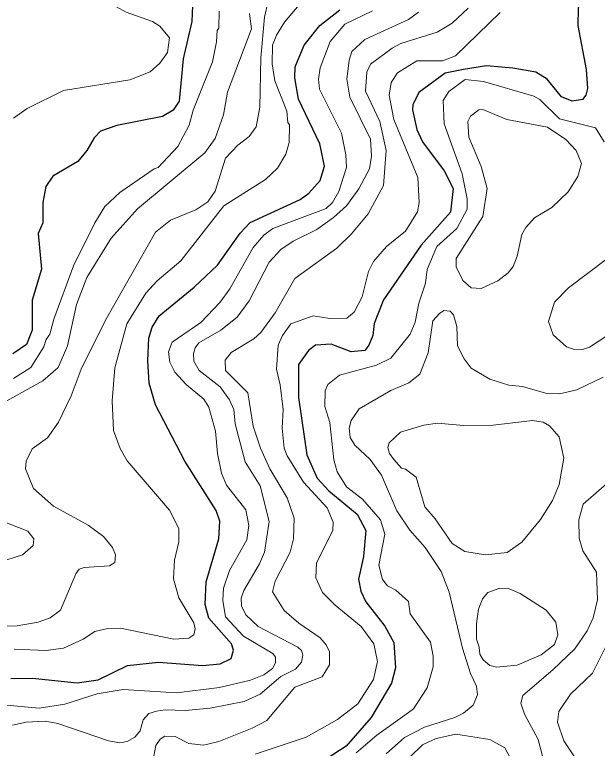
# Model space of a CAD drawing. Extents: x 673.6 to 698.9, y 7012 to 7040.1.
# Drawn here: x 674.944 to 675.974, y 7032.823 to 7034.12 of the extents above; entities that cross this region are included whole.
import ezdxf

# ---------------------------------------------------------------- set-up
doc = ezdxf.new("R2010")
doc.units = 0
doc.header["$LTSCALE"] = 0.032
doc.layers.add('1', color=7, linetype='Continuous', lineweight=25)
doc.layers.add('2', color=7, linetype='Continuous', lineweight=13)

msp = doc.modelspace()

# ---------------------------------------------------------------- linework, layer by layer
at = {"layer": '1'}
for points in [[(675.9514, 7034.1984), (675.9466, 7034.1548), (675.9408, 7034.1314), (675.9402, 7034.1008), (675.9547, 7034.023), (675.9571, 7033.9896)], [(675.2595, 7034.1508), (675.2578, 7034.108), (675.2421, 7034.0418), (675.235, 7033.967), (675.2245, 7033.9513), (675.2054, 7033.9403), (675.1251, 7033.9244), (675.0958, 7033.9139), (675.0847, 7033.9025), (675.0719, 7033.8797), (675.0563, 7033.8602), (675.0121, 7033.8345), (674.9992, 7033.8165), (674.9941, 7033.7879), (674.9941, 7033.7519), (674.9859, 7033.7333), (674.9915, 7033.6701), (674.9755, 7033.6154), (674.9751, 7033.5623), (674.9655, 7033.5369), (674.941, 7033.5203)], [(675.2765, 7032.9695), (675.3078, 7032.9724), (675.327, 7032.9817), (675.3314, 7032.9964), (675.3277, 7033.0074), (675.2877, 7033.053), (675.2809, 7033.0771), (675.2828, 7033.1173), (675.3055, 7033.1931), (675.3071, 7033.2246), (675.3004, 7033.2434), (675.2449, 7033.3307), (675.1936, 7033.4301), (675.1824, 7033.4687), (675.1798, 7033.5081), (675.1815, 7033.548), (675.1873, 7033.5677), (675.1996, 7033.5874), (675.2618, 7033.6381), (675.3032, 7033.6772), (675.3428, 7033.734), (675.3607, 7033.7526), (675.449, 7033.7935), (675.4646, 7033.8042), (675.4845, 7033.8267), (675.4919, 7033.852), (675.4837, 7033.8919), (675.446, 7033.9708), (675.4396, 7034.0082), (675.4404, 7034.0279), (675.4562, 7034.0661), (675.484, 7034.1012), (675.5189, 7034.1288)], [(675.9571, 7033.9896), (675.9541, 7033.9777), (675.9482, 7033.97), (675.9302, 7033.9673), (675.9109, 7033.9748), (675.886, 7034.0062), (675.8659, 7034.0187), (675.8248, 7034.0254), (675.7785, 7034.0296), (675.7378, 7034.0229), (675.7053, 7034.0165), (675.6587, 7033.9825), (675.6484, 7033.9609), (675.6474, 7033.9519), (675.6554, 7033.917), (675.6651, 7033.8954), (675.7038, 7033.8442), (675.7194, 7033.8125), (675.7147, 7033.7707), (675.6629, 7033.7127), (675.5963, 7033.6159), (675.5797, 7033.5742), (675.5773, 7033.5526), (675.5706, 7033.5357), (675.5635, 7033.5262), (675.5393, 7033.5242), (675.504, 7033.5373), (675.476, 7033.5358), (675.4638, 7033.5261), (675.4462, 7033.5014), (675.446, 7033.4432), (675.4607, 7033.3418), (675.4792, 7033.3004), (675.4997, 7033.2783), (675.55, 7033.237), (675.565, 7033.2081), (675.5612, 7033.1622), (675.5522, 7033.122), (675.5563, 7033.1007), (675.5651, 7033.0816), (675.5987, 7033.0389), (675.6144, 7033.0097), (675.6178, 7032.9649), (675.6104, 7032.9383), (675.5748, 7032.8771), (675.5303, 7032.8267), (675.4478, 7032.773)], [(674.9761, 7032.9472), (675.0551, 7032.9384), (675.0919, 7032.9441), (675.1437, 7032.9695), (675.1987, 7032.9752), (675.2765, 7032.9695)], [(674.9373, 7032.9466), (674.9761, 7032.9472)]]:
    msp.add_lwpolyline(points, dxfattribs=at)
at = {"layer": '2'}
for points in [[(674.9436, 7032.9982), (674.9994, 7032.9958), (675.0304, 7032.9997), (675.0655, 7033.0157), (675.086, 7033.0293), (675.1091, 7033.0345), (675.1313, 7033.0352), (675.2259, 7033.0156), (675.252, 7033.0177), (675.2611, 7033.0235), (675.2633, 7033.0344), (675.261, 7033.045), (675.2343, 7033.0892), (675.2251, 7033.1224), (675.2267, 7033.1556), (675.2348, 7033.1881), (675.2345, 7033.2118), (675.2182, 7033.2442), (675.1434, 7033.3313), (675.1311, 7033.3529), (675.1192, 7033.3846), (675.1165, 7033.4371), (675.1215, 7033.4958), (675.1426, 7033.5736), (675.176, 7033.6279), (675.196, 7033.6496), (675.2379, 7033.685), (675.3143, 7033.7819), (675.388, 7033.8285), (675.409, 7033.8488), (675.4238, 7033.8736), (675.4297, 7033.8938), (675.4304, 7033.9256), (675.4272, 7033.9297), (675.4254, 7033.9493), (675.4042, 7034.0032), (675.3993, 7034.0329), (675.4001, 7034.0661), (675.407, 7034.0841), (675.4214, 7034.1068), (675.4731, 7034.1687)], [(675.3926, 7034.1442), (675.3858, 7034.1156), (675.3796, 7034.0438), (675.3778, 7033.9565), (675.3713, 7033.9215), (675.3589, 7033.9045), (675.339, 7033.8896), (675.3173, 7033.8663), (675.2989, 7033.8078), (675.2861, 7033.7891), (675.2648, 7033.775), (675.22, 7033.7569), (675.1933, 7033.7355), (675.1051, 7033.58), (675.062, 7033.4932), (675.0442, 7033.4461), (675.0218, 7033.3995), (675.0026, 7033.3716)], [(675.577, 7034.1267), (675.5281, 7034.1035), (675.502, 7034.0724), (675.4847, 7034.0263), (675.4814, 7034.0062), (675.4831, 7033.9885), (675.5223, 7033.9103), (675.5297, 7033.8725), (675.5307, 7033.8501), (675.5175, 7033.8077), (675.506, 7033.788), (675.4952, 7033.7774), (675.4009, 7033.7418), (675.385, 7033.7302), (675.3661, 7033.7087), (675.3245, 7033.6353), (675.3078, 7033.6119), (675.2732, 7033.5756), (675.2225, 7033.5412), (675.2161, 7033.524), (675.2185, 7033.5054), (675.2275, 7033.4881), (675.2478, 7033.4661), (675.279, 7033.4403), (675.2874, 7033.426), (675.2996, 7033.3839), (675.303, 7033.3442), (675.31, 7033.3091), (675.3189, 7033.2882), (675.3532, 7033.2444), (675.3582, 7033.2168), (675.3548, 7033.1914), (675.3244, 7033.1372), (675.3138, 7033.1059), (675.3123, 7033.0842), (675.317, 7033.0555), (675.3489, 7033.0213), (675.4009, 7032.9907), (675.4053, 7032.9839), (675.4052, 7032.9742), (675.4001, 7032.9642), (675.3847, 7032.9526), (675.3611, 7032.9431), (675.3062, 7032.9302), (675.2305, 7032.9211), (675.1359, 7032.9267), (675.0899, 7032.9193), (675.0332, 7032.9011), (674.9879, 7032.8939), (674.9301, 7032.8989)], [(675.3056, 7034.1265), (675.3055, 7034.0965), (675.3023, 7034.0922), (675.3014, 7034.072), (675.2942, 7034.0368), (675.2598, 7033.9514), (675.2531, 7033.9247), (675.2326, 7033.8872), (675.1983, 7033.8496), (675.1912, 7033.8475), (675.1303, 7033.8058), (675.1038, 7033.7808), (675.0863, 7033.7521), (675.0483, 7033.6762), (675.0133, 7033.5816), (675.0067, 7033.5553), (674.9999, 7033.5455), (674.9961, 7033.5326), (674.973, 7033.4965), (674.9424, 7033.4767)], [(675.2148, 7034.0533), (675.2178, 7034.0789), (675.2008, 7034.0998), (675.1879, 7034.108), (675.1415, 7034.1247), (675.1241, 7034.1341)], [(675.7463, 7034.1317), (675.7177, 7034.1049), (675.691, 7034.0892), (675.6273, 7034.0689), (675.6115, 7034.0608), (675.5733, 7034.0323), (675.567, 7034.0184), (675.5644, 7033.9848), (675.5897, 7033.9312), (675.6013, 7033.88), (675.5965, 7033.8183), (675.5691, 7033.7679), (675.54, 7033.7324), (675.5139, 7033.7072), (675.4398, 7033.6534), (675.4051, 7033.5928), (675.3798, 7033.5582), (675.3673, 7033.5467), (675.3273, 7033.5227), (675.3163, 7033.5092), (675.317, 7033.4907), (675.3564, 7033.4517), (675.3659, 7033.3923), (675.3788, 7033.3538), (675.3956, 7033.317), (675.4261, 7033.2656), (675.4385, 7033.2296), (675.437, 7033.1931), (675.4316, 7033.1696), (675.4046, 7033.1183), (675.4002, 7033.0996), (675.4208, 7033.0663), (675.4469, 7033.044), (675.4847, 7033.018), (675.4953, 7033.0057), (675.501, 7032.9932), (675.5011, 7032.9707), (675.4878, 7032.9491), (675.4394, 7032.9307), (675.3904, 7032.872), (675.3645, 7032.8585), (675.305, 7032.8347), (675.2781, 7032.8283), (675.2525, 7032.8315), (675.2282, 7032.8437), (675.2097, 7032.8446), (675.2018, 7032.8391), (675.1937, 7032.8277), (675.1901, 7032.8091)], [(675.1953, 7032.8888), (675.2106, 7032.8907), (675.246, 7032.8899), (675.2899, 7032.894), (675.3502, 7032.9055), (675.3786, 7032.9189), (675.4151, 7032.9499), (675.4409, 7032.963), (675.4514, 7032.9752), (675.4536, 7032.9876), (675.4514, 7032.9957), (675.4448, 7033.0015), (675.3748, 7033.0383), (675.3533, 7033.0587), (675.3451, 7033.0746), (675.3445, 7033.0886), (675.3492, 7033.1019), (675.3774, 7033.1493), (675.3859, 7033.1697), (675.3942, 7033.2239), (675.3784, 7033.2872), (675.3516, 7033.3295), (675.3342, 7033.3968), (675.3316, 7033.4222), (675.3239, 7033.4389), (675.3074, 7033.4623), (675.2704, 7033.4912), (675.2611, 7033.5072), (675.2604, 7033.5205), (675.2633, 7033.5313), (675.2698, 7033.5399), (675.3086, 7033.5621), (675.3376, 7033.5851), (675.3591, 7033.6142), (675.3942, 7033.6825), (675.4146, 7033.7047), (675.4364, 7033.7194), (675.4784, 7033.7405), (675.5081, 7033.7612), (675.5312, 7033.7819), (675.5526, 7033.8124), (675.5717, 7033.8478), (675.5751, 7033.8699), (675.5733, 7033.9001), (675.5371, 7033.9744), (675.5316, 7034.0062), (675.5357, 7034.0398), (675.5405, 7034.0547), (675.5631, 7034.0763), (675.6405, 7034.1116), (675.6582, 7034.1245)], [(675.4888, 7033.0984), (675.4768, 7033.1245), (675.478, 7033.1508), (675.5068, 7033.2079), (675.5077, 7033.2228), (675.4969, 7033.2481), (675.4549, 7033.2935), (675.4259, 7033.3403), (675.4208, 7033.3536), (675.4173, 7033.3891), (675.4189, 7033.4221), (675.414, 7033.4655), (675.4075, 7033.4935), (675.4102, 7033.536), (675.418, 7033.5531), (675.4326, 7033.5736), (675.4718, 7033.5875), (675.5016, 7033.5826), (675.5318, 7033.5834), (675.5444, 7033.594), (675.5589, 7033.621), (675.57, 7033.6657), (675.579, 7033.6839), (675.6016, 7033.7102), (675.6354, 7033.7374), (675.6564, 7033.7715), (675.6597, 7033.7877), (675.6571, 7033.8323), (675.6145, 7033.9345), (675.6064, 7033.9775), (675.6102, 7034.0002), (675.6214, 7034.0175), (675.6553, 7034.0384), (675.7007, 7034.0387), (675.7235, 7034.0474), (675.8025, 7034.1238)], [(674.8433, 7033.4339), (674.8622, 7033.438), (674.8694, 7033.4345), (674.899, 7033.4329), (674.9303, 7033.4372), (674.9939, 7033.4726), (675.0211, 7033.4963), (675.0375, 7033.5345), (675.0538, 7033.6077), (675.0717, 7033.6554), (675.1149, 7033.7248), (675.1615, 7033.7769), (675.2806, 7033.8756), (675.2987, 7033.9013), (675.3137, 7033.9428), (675.3204, 7033.9829), (675.3628, 7034.095), (675.3597, 7034.1221)], [(674.942, 7033.937), (674.9664, 7033.9544), (675.0308, 7033.9859), (675.1478, 7034.0046), (675.1836, 7034.0188), (675.2009, 7034.0345), (675.2148, 7034.0533)], [(675.9863, 7033.8952), (675.971, 7033.9201), (675.9078, 7033.9362), (675.8728, 7033.9701), (675.8622, 7033.9763), (675.7732, 7034.0018), (675.7409, 7034.0057), (675.7121, 7033.984), (675.7017, 7033.9684), (675.7034, 7033.9269), (675.7354, 7033.8386), (675.7443, 7033.7945), (675.7443, 7033.7763), (675.726, 7033.7422), (675.6908, 7033.7102), (675.6738, 7033.6693), (675.6704, 7033.6454), (675.6589, 7033.6101), (675.6524, 7033.5763), (675.6435, 7033.555), (675.6094, 7033.5126), (675.5842, 7033.5001), (675.5185, 7033.4828), (675.4977, 7033.4662), (675.493, 7033.455), (675.4924, 7033.427), (675.5018, 7033.3992), (675.5086, 7033.3332), (675.5143, 7033.3117), (675.5308, 7033.2851), (675.5594, 7033.2636), (675.5909, 7033.227), (675.599, 7033.2017), (675.5883, 7033.147), (675.5949, 7033.1212), (675.6034, 7033.1101), (675.6181, 7033.1024), (675.6403, 7033.0826), (675.6436, 7033.0609), (675.6793, 7033.0108), (675.6843, 7032.9859), (675.6843, 7032.9671), (675.6736, 7032.9297), (675.6494, 7032.8927), (675.6343, 7032.8816), (675.5847, 7032.8459), (675.5478, 7032.8147)], [(675.9911, 7033.5521), (675.9603, 7033.5319), (675.9482, 7033.5283), (675.9324, 7033.5284), (675.9201, 7033.5326), (675.8962, 7033.5541), (675.8882, 7033.5776), (675.8987, 7033.6118), (675.9232, 7033.6373), (675.9908, 7033.6877)], [(675.6013, 7032.8133), (675.6334, 7032.842), (675.6687, 7032.8602), (675.7224, 7032.8772), (675.7378, 7032.8849), (675.7547, 7032.8993), (675.7624, 7032.9173), (675.7606, 7032.9329), (675.7499, 7032.9554), (675.7359, 7032.9998), (675.7125, 7033.0987), (675.6982, 7033.1358), (675.6703, 7033.178), (675.6432, 7033.2087), (675.6199, 7033.2425), (675.5931, 7033.3056), (675.5726, 7033.3334), (675.5457, 7033.3587), (675.5373, 7033.3725), (675.5358, 7033.3889), (675.5395, 7033.4026), (675.5533, 7033.4232), (675.6093, 7033.4553), (675.6411, 7033.4693), (675.6604, 7033.4847), (675.6754, 7033.5221), (675.6836, 7033.5789), (675.6954, 7033.5919), (675.7031, 7033.5972), (675.7144, 7033.5956), (675.7203, 7033.5892), (675.7258, 7033.5686), (675.7272, 7033.5345), (675.7388, 7033.5115), (675.7513, 7033.4952), (675.7842, 7033.4754), (675.818, 7033.4647), (675.8421, 7033.4624), (675.8854, 7033.4503), (675.9078, 7033.4495), (675.938, 7033.4566), (675.9846, 7033.4792)], [(675.0026, 7033.3716), (674.9755, 7033.3523), (674.9644, 7033.3304), (674.9636, 7033.3169), (674.9777, 7033.2825), (675.0132, 7033.251)], [(675.9956, 7033.2947), (675.9494, 7033.2547), (675.9416, 7033.2267), (675.9423, 7033.1946), (675.9486, 7033.1718), (675.9728, 7033.1343), (675.9745, 7033.0853), (675.967, 7033.0537), (675.9565, 7033.0306), (675.9345, 7032.9985), (675.896, 7032.9617), (675.8425, 7032.9164), (675.8389, 7032.9029), (675.8459, 7032.883), (675.8701, 7032.8387), (675.8774, 7032.8088)], [(675.0132, 7033.251), (675.0745, 7033.2172), (675.1015, 7033.1974), (675.1174, 7033.1779), (675.1228, 7033.1647), (675.1213, 7033.1513), (675.112, 7033.1455), (675.067, 7033.1428), (675.0584, 7033.1398), (675.0526, 7033.1313), (675.0251, 7033.0671), (675.0069, 7033.0533), (674.9856, 7033.0457), (674.9487, 7033.0396), (674.9311, 7033.0388)], [(674.9006, 7033.1467), (674.9581, 7033.1647), (674.9772, 7033.1814), (674.9784, 7033.1935), (674.9679, 7033.2067), (674.9209, 7033.225)], [(675.579, 7032.9445), (675.5858, 7032.9762), (675.5793, 7033.0078), (675.5568, 7033.038), (675.5107, 7033.0758), (675.4888, 7033.0984)], [(675.9425, 7032.7956), (675.915, 7032.8362), (675.9038, 7032.8692), (675.9066, 7032.8882), (675.9267, 7032.9185), (675.966, 7032.9556), (675.9973, 7033.0185)], [(675.3696, 7032.8125), (675.4597, 7032.8428), (675.5151, 7032.874), (675.551, 7032.9018), (675.579, 7032.9445)], [(675.1433, 7032.8347), (675.1565, 7032.8427), (675.166, 7032.8537), (675.1718, 7032.8734), (675.1815, 7032.8847), (675.1953, 7032.8888)], [(674.9404, 7032.8637), (674.9645, 7032.8693), (674.9982, 7032.8709), (675.0209, 7032.8668), (675.1102, 7032.8359), (675.1301, 7032.8324), (675.1433, 7032.8347)], [(675.6217, 7032.7868), (675.6656, 7032.829), (675.6897, 7032.84), (675.7243, 7032.8478), (675.7846, 7032.8386), (675.8109, 7032.8238), (675.823, 7032.8006)]]:
    msp.add_lwpolyline(points, dxfattribs=at)
for points in [[(675.9228, 7033.807), (675.9397, 7033.8337), (675.9463, 7033.8572), (675.9368, 7033.8797), (675.919, 7033.8993), (675.8865, 7033.921), (675.8142, 7033.9348), (675.772, 7033.9523), (675.7652, 7033.952), (675.7502, 7033.9406), (675.7452, 7033.9314), (675.7472, 7033.9034), (675.769, 7033.8517), (675.7796, 7033.8126), (675.7722, 7033.763), (675.7247, 7033.689), (675.7247, 7033.6742), (675.7367, 7033.6502), (675.7516, 7033.6369), (675.7689, 7033.636), (675.7983, 7033.6492), (675.8167, 7033.6634), (675.8255, 7033.6751), (675.8326, 7033.6929), (675.8411, 7033.7314), (675.8481, 7033.7439), (675.8636, 7033.7607), (675.8942, 7033.7792)], [(675.8412, 7033.1874), (675.874, 7033.2272), (675.8949, 7033.2608), (675.9071, 7033.2891), (675.9152, 7033.336), (675.9071, 7033.3736), (675.89, 7033.3932), (675.8787, 7033.3993), (675.8598, 7033.4026), (675.79, 7033.3944), (675.7381, 7033.3936), (675.6917, 7033.3976), (675.6675, 7033.3944), (675.6263, 7033.3821), (675.6065, 7033.363), (675.6043, 7033.3549), (675.6072, 7033.344), (675.6146, 7033.3337), (675.6283, 7033.3182), (675.6354, 7033.3167), (675.6539, 7033.3022), (675.6692, 7033.2497), (675.6879, 7033.2287), (675.718, 7033.1853), (675.7399, 7033.1708), (675.777, 7033.1651), (675.815, 7033.1692)], [(675.8842, 7033.0669), (675.838, 7033.0969), (675.8176, 7033.1056), (675.8019, 7033.1059), (675.7806, 7033.0984), (675.7712, 7033.0871), (675.7644, 7033.0688), (675.7609, 7033.0432), (675.7609, 7033.0161), (675.7653, 7033.0015), (675.7668, 7032.9891), (675.7726, 7032.9796), (675.7842, 7032.9693), (675.7964, 7032.9663), (675.8326, 7032.9699), (675.8753, 7032.9882), (675.8985, 7033.0063), (675.9045, 7033.0238), (675.9013, 7033.0459)]]:
    msp.add_lwpolyline(points, close=True, dxfattribs=at)

doc.saveas('drawing.dxf')
